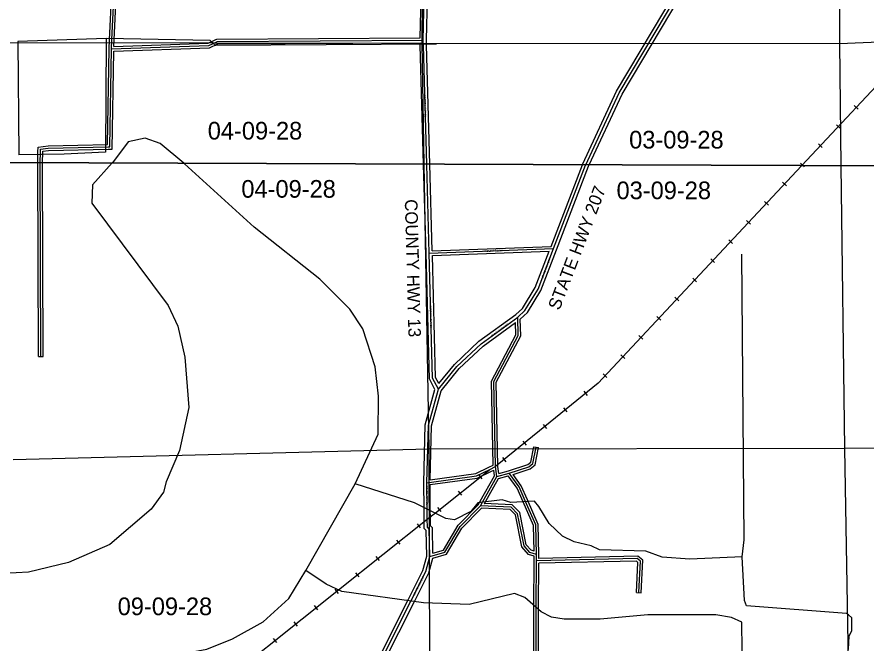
# Model space of a CAD drawing. Extents: x 418523 to 616617, y 1878279 to 2196743.
# Drawn here: x 500055 to 510891, y 1963310 to 1971295 of the extents above; entities that cross this region are included whole.
import ezdxf

# ---------------------------------------------------------------- set-up
doc = ezdxf.new("R2010")
doc.units = 0
for name, color, linetype in [('Level 1', 7, 'Continuous'), ('Level 2', 7, 'Continuous'), ('Level 22', 7, 'Continuous'), ('Level 23', 7, 'Continuous'), ('Level 28', 7, 'Continuous'), ('Level 31', 7, 'Continuous'), ('Level 32', 7, 'Continuous'), ('Level 34', 7, 'Continuous'), ('Level 37', 7, 'Continuous'), ('Level 5', 7, 'Continuous'), ('Level 63', 7, 'Continuous'), ('Level 7', 7, 'Continuous')]:
    doc.layers.add(name, color=color, linetype=linetype)

msp = doc.modelspace()

# ---------------------------------------------------------------- linework, layer by layer
at = {"layer": 'Level 1'}
for p, q in [((505244.129, 1976310.214), (505214.957, 1970959.062)), ((510545.808, 1976310.938), (510538.608, 1970955.645)), ((510538.608, 1970955.645), (515817.817, 1971188.743)), ((499943.353, 1970970.159), (505214.957, 1970959.062)), ((505214.957, 1970959.062), (510538.608, 1970955.645)), ((505214.957, 1970959.062), (505241.731, 1969417.906)), ((510538.608, 1970955.645), (510557.931, 1969397.833)), ((505241.731, 1969417.906), (505304.865, 1965784.244)), ((510557.931, 1969397.833), (510602.689, 1965789.733)), ((505304.865, 1965784.244), (500005.715, 1965646.676)), ((510602.689, 1965789.733), (505304.865, 1965784.244)), ((505304.865, 1965784.244), (505319.094, 1960426.358)), ((515839.067, 1965847.821), (510602.689, 1965789.733)), ((510602.689, 1965789.733), (510698.794, 1960423.091))]:
    msp.add_line(p, q, dxfattribs=at)
at = {"layer": 'Level 22'}
for p, q in [((505234.813, 1970997.238), (505264.801, 1972272.841)), ((505236.454, 1970932.863), (505234.813, 1970997.238)), ((505278.365, 1969417.767), (505236.454, 1970932.863)), ((505283.625, 1965024.271), (505279.9, 1965354.491)), ((505284.974, 1964888.621), (505283.625, 1965024.271)), ((504318.479, 1962340.071), (505080.437, 1963850.121))]:
    msp.add_line(p, q, dxfattribs=at)
for points in [[(507306.245, 1969410.111), (507733.376, 1970329.195), (509251.914, 1972882.902)], [(505309.042, 1968282.201), (505278.458, 1969414.404), (505278.365, 1969417.767)], [(506895.769, 1968340.09), (507304.4, 1969406.14), (507306.245, 1969410.111)], [(505426.335, 1966545.969), (505351.7, 1966688.103), (505309.042, 1968282.201)], [(506438.391, 1967467.348), (506530.449, 1967550.614), (506698.18, 1967824.86), (506895.769, 1968340.09)], [(505426.335, 1966545.969), (505660.796, 1966836.664), (505970.154, 1967127.417), (506438.391, 1967467.348)], [(505279.9, 1965354.491), (505299.412, 1966087.913), (505426.335, 1966545.969)], [(505318.251, 1964412.09), (505311.116, 1964762.324), (505286.146, 1964787.519), (505284.974, 1964888.621)], [(505080.437, 1963850.121), (505267.318, 1964220.65), (505318.251, 1964412.09)]]:
    msp.add_lwpolyline(points, dxfattribs=at)
at = {"layer": 'Level 23'}
for p, q in [((505274.827, 1970997.277), (505304.791, 1972271.901)), ((505195.503, 1971027.014), (505224.088, 1972242.986)), ((505196.466, 1970931.845), (505195.57, 1970967.014)), ((505276.442, 1970933.881), (505274.827, 1970997.276)), ((505238.345, 1969417.918), (505196.468, 1970931.758)), ((505318.385, 1969417.616), (505276.44, 1970933.969)), ((506863.994, 1968368.95), (507263.145, 1969410.273)), ((505243.628, 1965023.821), (505239.895, 1965354.797)), ((505323.624, 1965024.722), (505320.182, 1965329.853)), ((505244.975, 1964888.223), (505243.627, 1965023.874)), ((505324.973, 1964889.018), (505323.625, 1965024.669)), ((504296.795, 1962385.889), (505044.725, 1963868.141)), ((504353.585, 1962320.846), (505116.15, 1963832.1))]:
    msp.add_line(p, q, dxfattribs=at)
for points in [[(507263.145, 1969410.273), (507267.543, 1969421.746), (507697.957, 1970347.895), (509217.931, 1972904.016)], [(507350.277, 1969409.945), (507768.796, 1970310.495), (509259.672, 1972817.684)], [(505269.055, 1968281.121), (505238.472, 1969413.311), (505238.345, 1969417.918)], [(505348.21, 1968313.65), (505318.445, 1969415.496), (505318.385, 1969417.616)], [(506933.12, 1968325.772), (507341.256, 1969390.533), (507350.277, 1969409.945)], [(505383.56, 1966541.391), (505311.962, 1966677.739), (505269.055, 1968281.131)], [(505433.436, 1966618.487), (505391.439, 1966698.466), (505349.821, 1968253.668)], [(506413.152, 1967498.454), (506499.335, 1967576.408), (506662.145, 1967842.604), (506840.644, 1968308.056)], [(506469.222, 1967441.296), (506561.561, 1967524.82), (506734.217, 1967807.115), (506933.117, 1968325.766)], [(505433.437, 1966618.487), (505631.392, 1966863.923), (505944.604, 1967158.299), (506413.153, 1967498.454)], [(505462.673, 1966527.303), (505690.201, 1966809.404), (505995.703, 1967096.535), (506410.555, 1967397.706)], [(505239.894, 1965354.797), (505259.555, 1966093.875), (505383.56, 1966541.391)], [(505320.876, 1965390.541), (505339.269, 1966081.952), (505462.673, 1966527.303)], [(505278.145, 1964416.919), (505271.45, 1964745.523), (505246.335, 1964770.863), (505244.975, 1964888.157)], [(505357.385, 1964455.195), (505350.784, 1964779.125), (505325.957, 1964804.175), (505324.972, 1964889.085)], [(505044.722, 1963868.134), (505229.73, 1964234.952), (505278.145, 1964416.919)], [(505116.153, 1963832.107), (505304.906, 1964206.347), (505354.187, 1964391.573)]]:
    msp.add_lwpolyline(points, dxfattribs=at)
at = {"layer": 'Level 31'}
for p, q in [((501258.095, 1970887.238), (501263.66, 1971002.86)), ((502500.354, 1970932.569), (502602.098, 1970979.42)), ((501258.095, 1970887.238), (502500.354, 1970932.569)), ((500351.97, 1969436.368), (500352.564, 1969576.427)), ((505309.042, 1968282.201), (506895.769, 1968340.09)), ((506081.677, 1965523.947), (506156.09, 1965559.646)), ((506172.402, 1965434.48), (506156.09, 1965559.646)), ((505987.288, 1965104.305), (506172.402, 1965434.48)), ((506172.402, 1965434.48), (506330.944, 1965475.291)), ((505962.35, 1965060.04), (505987.288, 1965104.305)), ((506674.451, 1963779.601), (506676.796, 1964357.082)), ((506676.796, 1964357.082), (506677.135, 1964440.36)), ((506666.803, 1961739.501), (506674.451, 1963779.601))]:
    msp.add_line(p, q, dxfattribs=at)
for points in [[(501263.66, 1971002.86), (501321.398, 1972204.156), (501538.27, 1972236.701)], [(502602.098, 1970979.42), (502608.774, 1970982.302), (505234.813, 1970997.238)], [(501218.554, 1969636.77), (501236.643, 1969637.057), (501258.095, 1970887.238)], [(500352.564, 1969576.427), (500352.696, 1969607.702), (500453.045, 1969623.277), (501218.554, 1969636.77)], [(500359.279, 1966965.309), (500351.965, 1969434.966), (500351.97, 1969436.368)], [(506156.09, 1965559.646), (506135.118, 1966643.439), (506445.692, 1967233.847), (506438.391, 1967467.348)], [(506330.944, 1965475.291), (506581.38, 1965557.912), (506631.379, 1965599.53), (506673.801, 1965807.735)], [(505279.9, 1965354.491), (505913.77, 1965443.536), (506081.677, 1965523.947)], [(506533.593, 1965123.533), (506455.28, 1965299.864), (506330.944, 1965475.291)], [(506677.135, 1964440.36), (506670.09, 1964815.686), (506533.593, 1965123.533)], [(505318.251, 1964412.09), (505510.195, 1964469.852), (505703.227, 1964794.174), (505962.35, 1965060.04)], [(506677.135, 1964440.36), (506593.763, 1964465.791), (506519.198, 1964549.372), (506437.386, 1964958.096), (506354.253, 1965041.713), (505962.35, 1965060.04)], [(507984.105, 1963952.128), (508002.22, 1964352.081), (507960.776, 1964385.705), (506676.796, 1964357.082)]]:
    msp.add_lwpolyline(points, dxfattribs=at)
at = {"layer": 'Level 32'}
for p, q in [((501228.108, 1970888.216), (501233.694, 1971004.301)), ((501289.631, 1970918.41), (501293.626, 1971001.416)), ((501289.631, 1970918.41), (502493.26, 1970962.331)), ((502493.26, 1970962.33), (502589.877, 1971006.82)), ((502507.45, 1970902.807), (502614.32, 1970952.019)), ((501207.145, 1969666.574), (501228.108, 1970888.216)), ((501287.605, 1970858.293), (502507.45, 1970902.806)), ((500321.97, 1969436.481), (500322.563, 1969576.555)), ((500381.971, 1969436.256), (500382.565, 1969576.301)), ((505348.21, 1968313.65), (506863.993, 1968368.951)), ((505349.822, 1968253.667), (506840.644, 1968308.056)), ((500329.278, 1966965.221), (500389.28, 1966965.398)), ((506644.405, 1965813.725), (506703.198, 1965801.746)), ((506068.701, 1965550.996), (506125.724, 1965578.351)), ((506197.77, 1965471.987), (506186.055, 1965561.881)), ((505961.12, 1965118.976), (506141.367, 1965440.47)), ((506094.653, 1965496.898), (506131.698, 1965514.669)), ((506141.368, 1965440.471), (506131.698, 1965514.669)), ((506192.3, 1965408.622), (506318.415, 1965441.086)), ((506197.77, 1965471.987), (506322.496, 1965504.093)), ((506013.457, 1965089.633), (506192.3, 1965408.623)), ((505938.135, 1965078.176), (505961.15, 1965119.03)), ((506012.387, 1965087.733), (506013.426, 1965089.579)), ((506644.451, 1963779.722), (506646.796, 1964357.204)), ((506646.796, 1964357.204), (506647.045, 1964418.172)), ((506706.922, 1964387.762), (506707.137, 1964440.58)), ((506704.452, 1963779.479), (506706.679, 1964327.74)), ((507954.135, 1963953.486), (508014.075, 1963950.771)), ((506636.914, 1961769.246), (506644.451, 1963779.713)), ((506696.916, 1961769.285), (506704.452, 1963779.488))]:
    msp.add_line(p, q, dxfattribs=at)
for points in [[(501233.694, 1971004.3), (501292.613, 1972230.174), (501535.786, 1972266.664)], [(501293.625, 1971001.419), (501350.182, 1972178.14), (501540.755, 1972206.736)], [(502589.877, 1971006.821), (502602.493, 1971012.267), (505195.502, 1971027.015)], [(502614.32, 1970952.018), (502615.055, 1970952.336), (505195.57, 1970967.013)], [(501219.082, 1969606.774), (501266.142, 1969607.522), (501287.605, 1970858.293)], [(500322.563, 1969576.555), (500322.805, 1969633.423), (500450.468, 1969653.237), (501207.145, 1969666.574)], [(500382.565, 1969576.301), (500382.589, 1969581.982), (500455.623, 1969593.317), (501219.082, 1969606.774)], [(500329.278, 1966965.221), (500321.964, 1969434.986), (500321.97, 1969436.481)], [(500389.28, 1966965.398), (500381.965, 1969434.946), (500381.971, 1969436.256)], [(506125.723, 1965578.351), (506104.974, 1966650.576), (506415.459, 1967240.815), (506410.555, 1967397.706)], [(506186.055, 1965561.881), (506165.262, 1966636.302), (506475.925, 1967226.881), (506469.222, 1967441.296)], [(506322.496, 1965504.093), (506566.567, 1965584.617), (506604.085, 1965615.846), (506644.405, 1965813.725)], [(506378.895, 1965459.518), (506596.192, 1965531.208), (506658.671, 1965583.214), (506703.198, 1965801.746)], [(505320.876, 1965390.541), (505904.999, 1965472.6), (506068.719, 1965551.006)], [(505320.183, 1965329.853), (505922.54, 1965414.473), (506094.635, 1965496.89)], [(506506.175, 1965111.356), (506429.076, 1965284.955), (506318.415, 1965441.086)], [(506561.011, 1965135.711), (506481.485, 1965314.773), (506378.895, 1965459.517)], [(506646.365, 1964481.111), (506640.208, 1964809.064), (506506.168, 1965111.373)], [(506707.137, 1964440.579), (506699.971, 1964822.307), (506561.019, 1965135.693)], [(505354.186, 1964391.572), (505530.009, 1964444.485), (505727.19, 1964775.778), (505974.422, 1965029.441)], [(505357.384, 1964455.195), (505490.38, 1964495.219), (505679.264, 1964812.57), (505938.135, 1965078.176)], [(506647.045, 1964418.172), (506576.972, 1964439.548), (506491.382, 1964535.486), (506409.742, 1964943.35), (506341.2, 1965012.29), (505974.422, 1965029.441)], [(506646.365, 1964481.111), (506610.555, 1964492.035), (506547.015, 1964563.258), (506465.031, 1964972.841), (506367.305, 1965071.136), (506012.387, 1965087.733)], [(507954.135, 1963953.486), (507971.565, 1964338.32), (507950.43, 1964355.466), (506706.679, 1964327.739)], [(508014.075, 1963950.771), (508032.874, 1964365.842), (507971.122, 1964415.944), (506706.923, 1964387.762)]]:
    msp.add_lwpolyline(points, dxfattribs=at)
at = {"layer": 'Level 37'}
for p, q in [((510729.09, 1970164.979), (510778.264, 1970118.967)), ((510500.3, 1969920.463), (510549.475, 1969874.451)), ((510271.512, 1969675.948), (510320.686, 1969629.936)), ((510042.723, 1969431.432), (510076.69, 1969399.65)), ((510076.69, 1969399.65), (510091.898, 1969385.421)), ((509813.912, 1969186.943), (509863.08, 1969140.927)), ((509585.096, 1968942.454), (509634.265, 1968896.436)), ((509356.281, 1968697.964), (509405.45, 1968651.947)), ((509127.465, 1968453.474), (509176.634, 1968407.458)), ((508898.65, 1968208.985), (508947.818, 1968162.968)), ((508669.834, 1967964.495), (508719.003, 1967918.478)), ((508441.019, 1967720.006), (508490.187, 1967673.988)), ((508212.202, 1967475.515), (508261.372, 1967429.499)), ((507983.387, 1967231.026), (508032.556, 1967185.009)), ((507754.571, 1966986.536), (507803.74, 1966940.519)), ((507525.756, 1966742.046), (507574.925, 1966696.029)), ((507281.336, 1966520.874), (507323.905, 1966468.692)), ((507021.865, 1966309.199), (507064.434, 1966257.017)), ((506762.393, 1966097.524), (506804.963, 1966045.341)), ((506502.895, 1965885.893), (506545.453, 1965833.702)), ((506243.379, 1965674.272), (506285.937, 1965622.081)), ((505986.067, 1965404.625), (505944.077, 1965457.274)), ((505724.274, 1965195.83), (505682.283, 1965248.479)), ((505462.479, 1964987.034), (505420.488, 1965039.683)), ((505200.64, 1964778.293), (505158.651, 1964830.943)), ((504938.844, 1964569.501), (504896.854, 1964622.151)), ((504677.046, 1964360.709), (504635.057, 1964413.358)), ((504415.25, 1964151.916), (504373.26, 1964204.566)), ((504153.45, 1963943.125), (504111.464, 1963995.776)), ((503891.638, 1963734.352), (503849.652, 1963787.004)), ((503629.825, 1963525.579), (503587.84, 1963578.231)), ((503368.015, 1963316.806), (503326.028, 1963369.457))]:
    msp.add_line(p, q, dxfattribs=at)
for points in [[(537362.61, 2009067.276), (537362.578, 2009067.22), (533698.855, 2002482.46), (533511.034, 2002161.975), (533405.803, 2001982.678), (530749.293, 1997212.435), (528931.103, 1993948.658), (528882.278, 1993861.185), (526195.875, 1989040.097), (522953.83, 1983223.334), (522677.9, 1982890.496), (521060.633, 1981160.661), (517460.25, 1977310.557), (516681.654, 1976477.815), (516321.654, 1976092.976), (514050.61, 1973665.531), (510059.161, 1969399.716)], [(510059.161, 1969399.716), (510054.841, 1969395.101), (507462.628, 1966625.316), (506716.545, 1966016.666), (506156.09, 1965559.646)], [(497522.767, 1959479.873), (498134.076, 1959772.501), (500019.837, 1960640.141), (501583.219, 1961936.531), (502322.09, 1962525.835), (504154.511, 1963987.037), (505284.974, 1964888.621), (505389.419, 1964971.835), (506081.677, 1965523.947)]]:
    msp.add_lwpolyline(points, dxfattribs=at)
at = {"layer": 'Level 5'}
for points in [[(501193.127, 1971018.554), (500067.58, 1970980.528), (500079.585, 1969538.272)], [(501193.127, 1971018.554), (501185.157, 1969571.588), (500654.829, 1969544.74), (500079.585, 1969538.272)], [(505402.789, 1970946.598), (502588.31, 1970931.834), (502518.655, 1970994.937), (501193.127, 1971018.554)], [(509298.78, 1964408.647), (509324.466, 1964625.332), (509294.47, 1968268.416)], [(509298.78, 1964408.647), (508631.775, 1964377.457), (508281.706, 1964403.583), (508073.56, 1964479.262), (507481.715, 1964497.865), (507373.502, 1964548.205), (507156.916, 1964598.913), (507007.131, 1964674.432), (506840.884, 1964833.374), (506708.197, 1965050.547), (506650.065, 1965117.398), (506349.887, 1965101.704), (506241.655, 1965135.383), (505928.755, 1965097.422), (505841.018, 1964986.634), (505632.245, 1964878.919), (505523.942, 1964895.948), (505124.449, 1965097.297), (504366.626, 1965341.503)], [(510655.255, 1963670.698), (510630.275, 1963687.438), (509355.143, 1963783.223), (509330.331, 1963850.015), (509298.78, 1964408.647)], [(507028.741, 1963615.648), (506870.416, 1963641.147), (506737.262, 1963708.266), (506529.444, 1963892.348), (506396.22, 1963942.787), (505820.559, 1963802.936), (505237.045, 1963821.47), (504195.458, 1963966.529), (503995.711, 1964058.878), (503737.842, 1964234.759)], [(509296.105, 1963575.018), (509162.911, 1963633.797), (508962.935, 1963667.796), (508095.955, 1963670.574), (507487.242, 1963614.175), (507028.741, 1963615.648)], [(511699.594, 1961783.318), (510974.396, 1961810.65), (509357.02, 1961774.167), (509315.398, 1961790.967), (509296.105, 1963575.018)], [(510653.813, 1963228.878), (510662.71, 1963395.572), (510696.28, 1963470.504), (510696.807, 1963628.888), (510655.255, 1963670.698)]]:
    msp.add_lwpolyline(points, dxfattribs=at)
at = {"layer": 'Level 63'}
for points in [[(497565.655, 1969446.889), (537233.896, 1969297.112), (537381.015, 2014754.121), (497762.102, 2014904.337), (497565.655, 1969446.889)], [(497370.053, 1923990.389), (537087.279, 1923840.983), (537233.896, 1969297.112), (497565.655, 1969446.889), (497370.053, 1923990.389)]]:
    msp.add_lwpolyline(points, dxfattribs=at)
at = {"layer": 'Level 7'}
for p, q in [((501271.355, 1969434.376), (501270.032, 1969432.902)), ((502188.328, 1969423.067), (502180.745, 1969429.463)), ((503737.842, 1964234.759), (504366.626, 1965341.503))]:
    msp.add_line(p, q, dxfattribs=at)
for points in [[(502180.745, 1969429.463), (501880.726, 1969682.51), (501689.19, 1969749.819), (501472.316, 1969700.485), (501271.355, 1969434.376)], [(501270.032, 1969432.902), (501019.235, 1969153.626), (501010.15, 1968920.24), (501981.327, 1967616.633), (502105.525, 1967349.479), (502195.985, 1966957.381), (502243.948, 1966315.316), (502125.475, 1965765.512), (501957.449, 1965365.881), (501923.68, 1965232.597), (501764.6, 1965016.381), (501237.976, 1964567.913), (500712.038, 1964336.161), (500203.129, 1964212.751), (499886.281, 1964197.096)], [(504366.626, 1965341.503), (504660.421, 1965974.111), (504661.952, 1966457.622), (504621.475, 1966832.891), (504464.652, 1967316.89), (504298.713, 1967567.533), (503916.477, 1967952.216), (503076.625, 1968613.501), (502188.328, 1969423.067)], [(503613.84, 1959358.355), (503272.668, 1959551.195), (502799.028, 1960036.21), (502641.42, 1960278.483), (502542.103, 1960503.897), (502443.631, 1960996.067), (502170.583, 1961638.818), (501788.546, 1962081.883), (501190.26, 1962684.029), (501140.697, 1962825.911), (501141.085, 1962950.955), (501216.275, 1963000.717), (502475.82, 1963230.109), (502801.356, 1963362.446), (503193.851, 1963577.916), (503519.953, 1963876.978), (503737.842, 1964234.759)]]:
    msp.add_lwpolyline(points, dxfattribs=at)

# ---------------------------------------------------------------- texts
at = {"layer": 'Level 2'}
for s, p in [('04-09-28', (502486.835, 1969731.689)), ('03-09-28', (507858.783, 1969617.093)), ('04-09-28', (502915.196, 1968989.586)), ('03-09-28', (507697.784, 1968970.854)), ('09-09-28', (501338.505, 1963665.072))]:
    msp.add_text(s, height=225, dxfattribs=at).set_placement(p)
at = {"layer": 'Level 28'}
for s, rotation, p in [('STATE HWY 207', 69.0175417, (506969.453, 1967544.716)), ('COUNTY HWY 13', 271.5317972, (504998.566, 1968967.523))]:
    msp.add_text(s, height=160, rotation=rotation, dxfattribs=at).set_placement(p)
at = {"layer": 'Level 34'}
for s, rotation, p in [('COUNTY HWY 13', 271.5835917, (505241.382, 1970302.687)), ('BLOUNT ROAD', 2.088625, (505996.631, 1968294.781)), ('STATE HWY 207', 69.0175417, (506762.405, 1967957.429)), ('COUNTY HWY 13', 271.5317972, (505314.415, 1967614.22)), ('STATE HWY 207', 35.9780249, (506107.115, 1967211.405)), ('STATE HWY 207', 270.6451472, (505267.809, 1965318.367)), ('STATE HWY 207', 63.2344167, (505126.884, 1963914.458))]:
    msp.add_text(s, height=25, rotation=rotation, dxfattribs=at).set_placement(p)

doc.saveas('drawing.dxf')
